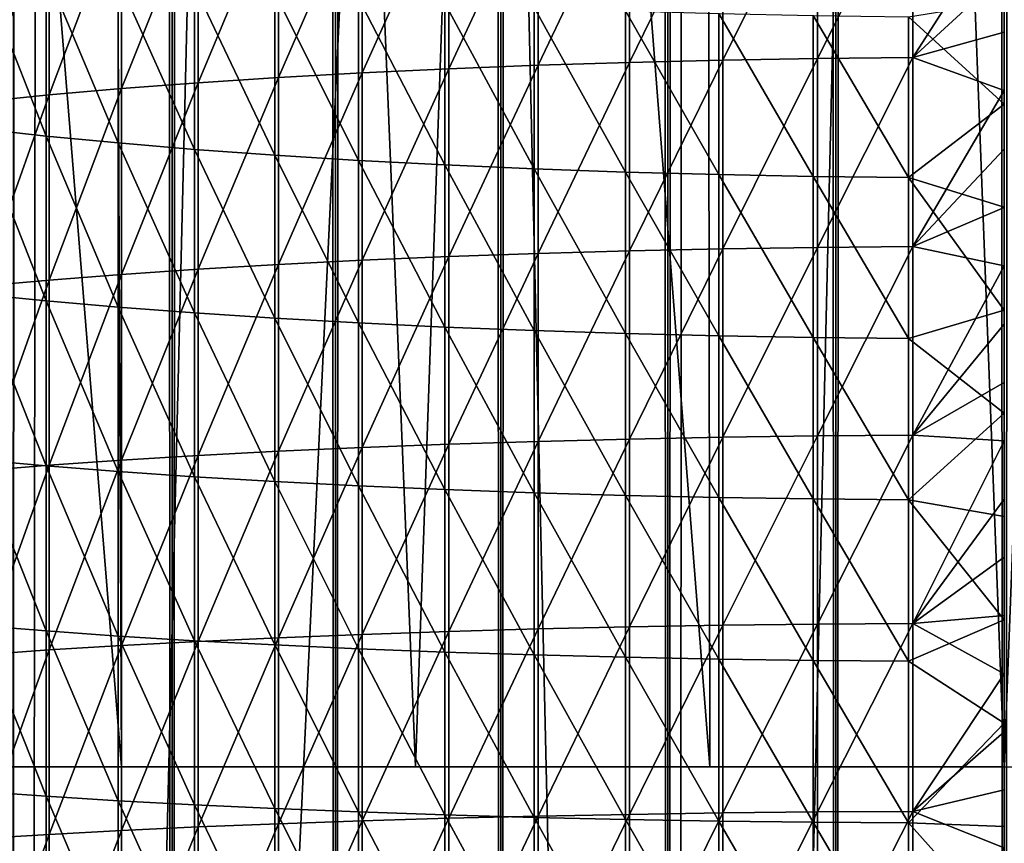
# Model space of a CAD drawing. Header units: millimetres. Extents: x -46 to 46, y -9 to 3208.
# Tile 264 of 401: x -2.46 to 0, y 25.58 to 27.63. Entities that reach past the tile are written whole.
import ezdxf

# ---------------------------------------------------------------- set-up
doc = ezdxf.new("R2010")
doc.units = ezdxf.units.MM
doc.header["$LTSCALE"] = 65.185185
for name, color, linetype in [('18', 7, 'CONTINUOUS'), ('19', 7, 'CONTINUOUS'), ('28', 7, 'CONTINUOUS'), ('30', 7, 'CONTINUOUS'), ('31', 7, 'CONTINUOUS'), ('32', 7, 'CONTINUOUS'), ('33', 7, 'CONTINUOUS')]:
    doc.layers.add(name, color=color, linetype=linetype)

msp = doc.modelspace()

# ---------------------------------------------------------------- linework, layer by layer
at = {"layer": '18', "color": 7, "linetype": 'CONTINUOUS'}
for points in [[(-2.4771, 11.3, 65.0791), (-2.0763, 11.3, 65.2069), (-2.4771, 1111.3, 65.0791), (-2.4771, 11.3, 65.0791)], [(-2.4771, 1111.3, 65.0791), (-2.0763, 11.3, 65.2069), (-2.0763, 1111.3, 65.2069), (-2.4771, 1111.3, 65.0791)], [(-2.0763, 11.3, 50.7931), (-2.4771, 11.3, 50.9209), (-2.0763, 1111.3, 50.7931), (-2.0763, 11.3, 50.7931)], [(-2.0763, 1111.3, 50.7931), (-2.4771, 11.3, 50.9209), (-2.4771, 1111.3, 50.9209), (-2.0763, 1111.3, 50.7931)], [(-2.0763, 11.3, 65.2069), (-1.6689, 11.3, 65.312), (-2.0763, 1111.3, 65.2069), (-2.0763, 11.3, 65.2069)], [(-2.0763, 1111.3, 65.2069), (-1.6689, 11.3, 65.312), (-1.6689, 1111.3, 65.312), (-2.0763, 1111.3, 65.2069)], [(-1.6689, 11.3, 50.688), (-2.0763, 11.3, 50.7931), (-1.6689, 1111.3, 50.688), (-1.6689, 11.3, 50.688)], [(-1.6689, 1111.3, 50.688), (-2.0763, 11.3, 50.7931), (-2.0763, 1111.3, 50.7931), (-1.6689, 1111.3, 50.688)], [(-1.6689, 11.3, 65.312), (-1.2563, 11.3, 65.394), (-1.6689, 1111.3, 65.312), (-1.6689, 11.3, 65.312)], [(-1.6689, 1111.3, 65.312), (-1.2563, 11.3, 65.394), (-1.2563, 1111.3, 65.394), (-1.6689, 1111.3, 65.312)], [(-1.2563, 11.3, 50.606), (-1.6689, 11.3, 50.688), (-1.2563, 1111.3, 50.606), (-1.2563, 11.3, 50.606)], [(-1.2563, 1111.3, 50.606), (-1.6689, 11.3, 50.688), (-1.6689, 1111.3, 50.688), (-1.2563, 1111.3, 50.606)], [(-1.2563, 11.3, 65.394), (-0.8397, 11.3, 65.4528), (-1.2563, 1111.3, 65.394), (-1.2563, 11.3, 65.394)], [(-1.2563, 1111.3, 65.394), (-0.8397, 11.3, 65.4528), (-0.8397, 1111.3, 65.4528), (-1.2563, 1111.3, 65.394)], [(-0.8397, 11.3, 50.5472), (-1.2563, 11.3, 50.606), (-0.8397, 1111.3, 50.5472), (-0.8397, 11.3, 50.5472)], [(-0.8397, 1111.3, 50.5472), (-1.2563, 11.3, 50.606), (-1.2563, 1111.3, 50.606), (-0.8397, 1111.3, 50.5472)], [(-0.8397, 11.3, 65.4528), (-0.4205, 11.3, 65.4882), (-0.8397, 1111.3, 65.4528), (-0.8397, 11.3, 65.4528)], [(-0.8397, 1111.3, 65.4528), (-0.4205, 11.3, 65.4882), (-0.4205, 1111.3, 65.4882), (-0.8397, 1111.3, 65.4528)], [(-0.4205, 11.3, 50.5118), (-0.8397, 11.3, 50.5472), (-0.4205, 1111.3, 50.5118), (-0.4205, 11.3, 50.5118)], [(-0.4205, 1111.3, 50.5118), (-0.8397, 11.3, 50.5472), (-0.8397, 1111.3, 50.5472), (-0.4205, 1111.3, 50.5118)], [(0, 11.3, 65.5), (0, 1111.3, 65.5), (-0.4205, 1111.3, 65.4882), (0, 11.3, 65.5)], [(-0.4205, 11.3, 65.4882), (0, 11.3, 65.5), (-0.4205, 1111.3, 65.4882), (-0.4205, 11.3, 65.4882)], [(0, 11.3, 50.5), (-0.4205, 11.3, 50.5118), (0, 1111.3, 50.5), (0, 11.3, 50.5)], [(0, 1111.3, 50.5), (-0.4205, 11.3, 50.5118), (-0.4205, 1111.3, 50.5118), (0, 1111.3, 50.5)]]:
    msp.add_3dface(points, dxfattribs=at)
at = {"layer": '19', "color": 7, "linetype": 'CONTINUOUS'}
for points in [[(0, 1111.3, 65.5), (0, 11.3, 65.5), (0.4205, 11.3, 65.4882), (0, 1111.3, 65.5)], [(0, 1111.3, 65.5), (0.4205, 11.3, 65.4882), (0.4205, 1111.3, 65.4882), (0, 1111.3, 65.5)], [(0, 11.3, 50.5), (0, 1111.3, 50.5), (0.4205, 1111.3, 50.5118), (0, 11.3, 50.5)], [(0.4205, 11.3, 50.5118), (0, 11.3, 50.5), (0.4205, 1111.3, 50.5118), (0.4205, 11.3, 50.5118)]]:
    msp.add_3dface(points, dxfattribs=at)
at = {"layer": '28', "color": 7, "linetype": 'CONTINUOUS'}
for points in [[(-0.7023, 28.0019, 61.3258), (-0.7023, 27.5308, 61.3757), (-0.4664, 28.0063, 61.3655), (-0.7023, 28.0019, 61.3258)], [(-0.4664, 28.0063, 61.3655), (-0.7023, 27.5308, 61.3757), (-0.4664, 27.5348, 61.4155), (-0.4664, 28.0063, 61.3655)], [(-0.4664, 28.0063, 61.3655), (-0.4664, 27.5348, 61.4155), (-0.2284, 28.009, 61.3892), (-0.4664, 28.0063, 61.3655)], [(-0.2284, 28.009, 61.3892), (-0.4664, 27.5348, 61.4155), (-0.2284, 27.5372, 61.4391), (-0.2284, 28.009, 61.3892)], [(-0.2284, 28.009, 61.3892), (-0.2284, 27.5372, 61.4391), (0, 27.8924, 61.4094), (-0.2284, 28.009, 61.3892)], [(-1.6022, 27.9669, 61.0107), (-1.6022, 27.499, 61.0603), (-1.3858, 27.9782, 61.1123), (-1.6022, 27.9669, 61.0107)], [(-1.3858, 27.9782, 61.1123), (-1.6022, 27.499, 61.0603), (-1.3858, 27.5092, 61.1619), (-1.3858, 27.9782, 61.1123)], [(-1.3858, 27.9782, 61.1123), (-1.3858, 27.5092, 61.1619), (-1.1631, 27.9878, 61.1989), (-1.3858, 27.9782, 61.1123)], [(-1.1631, 27.9878, 61.1989), (-1.3858, 27.5092, 61.1619), (-1.1631, 27.518, 61.2486), (-1.1631, 27.9878, 61.1989)], [(-1.1631, 27.9878, 61.1989), (-1.1631, 27.518, 61.2486), (-0.9348, 27.9957, 61.2702), (-1.1631, 27.9878, 61.1989)], [(-0.9348, 27.9957, 61.2702), (-1.1631, 27.518, 61.2486), (-0.9348, 27.5252, 61.32), (-0.9348, 27.9957, 61.2702)], [(-0.9348, 27.9957, 61.2702), (-0.9348, 27.5252, 61.32), (-0.7023, 28.0019, 61.3258), (-0.9348, 27.9957, 61.2702)], [(-0.7023, 28.0019, 61.3258), (-0.9348, 27.5252, 61.32), (-0.7023, 27.5308, 61.3757), (-0.7023, 28.0019, 61.3258)], [(-2.0113, 27.9396, 60.7648), (-2.0113, 27.4742, 60.8141), (-1.811, 27.954, 60.8947), (-2.0113, 27.9396, 60.7648)], [(-1.811, 27.954, 60.8947), (-2.0113, 27.4742, 60.8141), (-1.811, 27.4873, 60.9441), (-1.811, 27.954, 60.8947)], [(-1.811, 27.954, 60.8947), (-1.811, 27.4873, 60.9441), (-1.6022, 27.9669, 61.0107), (-1.811, 27.954, 60.8947)], [(-1.6022, 27.9669, 61.0107), (-1.811, 27.4873, 60.9441), (-1.6022, 27.499, 61.0603), (-1.6022, 27.9669, 61.0107)], [(-2.2023, 27.9237, 60.6216), (-2.2023, 27.4597, 60.6707), (-2.0113, 27.9396, 60.7648), (-2.2023, 27.9237, 60.6216)], [(-2.0113, 27.9396, 60.7648), (-2.2023, 27.4597, 60.6707), (-2.0113, 27.4742, 60.8141), (-2.0113, 27.9396, 60.7648)], [(-2.5525, 27.8878, 60.298), (-2.5525, 27.4271, 60.3468), (-2.383, 27.9064, 60.4658), (-2.5525, 27.8878, 60.298)], [(-2.383, 27.9064, 60.4658), (-2.5525, 27.4271, 60.3468), (-2.383, 27.444, 60.5147), (-2.383, 27.9064, 60.4658)], [(-2.383, 27.9064, 60.4658), (-2.383, 27.444, 60.5147), (-2.2023, 27.9237, 60.6216), (-2.383, 27.9064, 60.4658)], [(-2.2023, 27.9237, 60.6216), (-2.383, 27.444, 60.5147), (-2.2023, 27.4597, 60.6707), (-2.2023, 27.9237, 60.6216)], [(0, 27.8924, 61.4094), (-0.2284, 27.5372, 61.4391), (0, 27.7465, 61.425), (0, 27.8924, 61.4094)], [(-2.3907, 27.7517, 55.3296), (-2.3907, 27.3414, 55.3773), (-2.5597, 27.7722, 55.4976), (-2.3907, 27.7517, 55.3296)], [(-2.5597, 27.7722, 55.4976), (-2.3907, 27.3414, 55.3773), (-2.5597, 27.3601, 55.5455), (-2.5597, 27.7722, 55.4976)], [(-2.2105, 27.7328, 55.1734), (-2.2105, 27.3241, 55.2209), (-2.3907, 27.7517, 55.3296), (-2.2105, 27.7328, 55.1734)], [(-2.3907, 27.7517, 55.3296), (-2.2105, 27.3241, 55.2209), (-2.3907, 27.3414, 55.3773), (-2.3907, 27.7517, 55.3296)], [(-2.0199, 27.7153, 55.0298), (-2.0199, 27.3081, 55.0771), (-2.2105, 27.7328, 55.1734), (-2.0199, 27.7153, 55.0298)], [(-2.2105, 27.7328, 55.1734), (-2.0199, 27.3081, 55.0771), (-2.2105, 27.3241, 55.2209), (-2.2105, 27.7328, 55.1734)], [(0, 27.7465, 61.425), (-0.2284, 27.5372, 61.4391), (0, 27.6007, 61.4402), (0, 27.7465, 61.425)], [(-1.82, 27.6995, 54.8994), (-1.82, 27.2936, 54.9466), (-2.0199, 27.7153, 55.0298), (-1.82, 27.6995, 54.8994)], [(-2.0199, 27.7153, 55.0298), (-1.82, 27.2936, 54.9466), (-2.0199, 27.3081, 55.0771), (-2.0199, 27.7153, 55.0298)], [(-1.6115, 27.6853, 54.7829), (-1.6115, 27.2807, 54.83), (-1.82, 27.6995, 54.8994), (-1.6115, 27.6853, 54.7829)], [(-1.82, 27.6995, 54.8994), (-1.6115, 27.2807, 54.83), (-1.82, 27.2936, 54.9466), (-1.82, 27.6995, 54.8994)], [(-1.3955, 27.6729, 54.6809), (-1.3955, 27.2693, 54.7278), (-1.6115, 27.6853, 54.7829), (-1.3955, 27.6729, 54.6809)], [(-1.6115, 27.6853, 54.7829), (-1.3955, 27.2693, 54.7278), (-1.6115, 27.2807, 54.83), (-1.6115, 27.6853, 54.7829)], [(-1.173, 27.6623, 54.5937), (-1.173, 27.2596, 54.6405), (-1.3955, 27.6729, 54.6809), (-1.173, 27.6623, 54.5937)], [(-1.3955, 27.6729, 54.6809), (-1.173, 27.2596, 54.6405), (-1.3955, 27.2693, 54.7278), (-1.3955, 27.6729, 54.6809)], [(-0.945, 27.6536, 54.5218), (-0.945, 27.2516, 54.5685), (-1.173, 27.6623, 54.5937), (-0.945, 27.6536, 54.5218)], [(-1.173, 27.6623, 54.5937), (-0.945, 27.2516, 54.5685), (-1.173, 27.2596, 54.6405), (-1.173, 27.6623, 54.5937)], [(0, 27.6768, 54.388), (0, 27.4207, 54.4185), (-0.2388, 27.6389, 54.4008), (0, 27.6768, 54.388)], [(-0.7126, 27.6468, 54.4655), (-0.7126, 27.2454, 54.5122), (-0.945, 27.6536, 54.5218), (-0.7126, 27.6468, 54.4655)], [(-0.945, 27.6536, 54.5218), (-0.7126, 27.2454, 54.5122), (-0.945, 27.2516, 54.5685), (-0.945, 27.6536, 54.5218)], [(-0.4768, 27.6419, 54.4251), (-0.4768, 27.2409, 54.4718), (-0.7126, 27.6468, 54.4655), (-0.4768, 27.6419, 54.4251)], [(-0.7126, 27.6468, 54.4655), (-0.4768, 27.2409, 54.4718), (-0.7126, 27.2454, 54.5122), (-0.7126, 27.6468, 54.4655)], [(-0.2388, 27.6389, 54.4008), (-0.2388, 27.2382, 54.4474), (-0.4768, 27.6419, 54.4251), (-0.2388, 27.6389, 54.4008)], [(-0.4768, 27.6419, 54.4251), (-0.2388, 27.2382, 54.4474), (-0.4768, 27.2409, 54.4718), (-0.4768, 27.6419, 54.4251)], [(-0.2388, 27.6389, 54.4008), (0, 27.4207, 54.4185), (-0.2388, 27.2382, 54.4474), (-0.2388, 27.6389, 54.4008)], [(0, 27.6007, 61.4402), (-0.2284, 27.5372, 61.4391), (0, 27.4549, 61.4548), (0, 27.6007, 61.4402)], [(-0.4664, 27.5348, 61.4155), (-0.4664, 27.0639, 61.4606), (-0.2284, 27.5372, 61.4391), (-0.4664, 27.5348, 61.4155)], [(-0.2284, 27.5372, 61.4391), (-0.4664, 27.0639, 61.4606), (-0.2284, 27.066, 61.4842), (-0.2284, 27.5372, 61.4391)], [(-0.2284, 27.5372, 61.4391), (-0.2284, 27.066, 61.4842), (0, 27.4549, 61.4548), (-0.2284, 27.5372, 61.4391)], [(-1.3858, 27.5092, 61.1619), (-1.3858, 27.0409, 61.2068), (-1.1631, 27.518, 61.2486), (-1.3858, 27.5092, 61.1619)], [(-1.1631, 27.518, 61.2486), (-1.3858, 27.0409, 61.2068), (-1.1631, 27.0487, 61.2936), (-1.1631, 27.518, 61.2486)], [(-1.1631, 27.518, 61.2486), (-1.1631, 27.0487, 61.2936), (-0.9348, 27.5252, 61.32), (-1.1631, 27.518, 61.2486)], [(-0.9348, 27.5252, 61.32), (-1.1631, 27.0487, 61.2936), (-0.9348, 27.0552, 61.365), (-0.9348, 27.5252, 61.32)], [(-0.9348, 27.5252, 61.32), (-0.9348, 27.0552, 61.365), (-0.7023, 27.5308, 61.3757), (-0.9348, 27.5252, 61.32)], [(-0.7023, 27.5308, 61.3757), (-0.9348, 27.0552, 61.365), (-0.7023, 27.0603, 61.4208), (-0.7023, 27.5308, 61.3757)], [(-0.7023, 27.5308, 61.3757), (-0.7023, 27.0603, 61.4208), (-0.4664, 27.5348, 61.4155), (-0.7023, 27.5308, 61.3757)], [(-0.4664, 27.5348, 61.4155), (-0.7023, 27.0603, 61.4208), (-0.4664, 27.0639, 61.4606), (-0.4664, 27.5348, 61.4155)], [(-2.0113, 27.4742, 60.8141), (-2.0113, 27.0092, 60.8586), (-1.811, 27.4873, 60.9441), (-2.0113, 27.4742, 60.8141)], [(-1.811, 27.4873, 60.9441), (-2.0113, 27.0092, 60.8586), (-1.811, 27.0211, 60.9888), (-1.811, 27.4873, 60.9441)], [(-1.811, 27.4873, 60.9441), (-1.811, 27.0211, 60.9888), (-1.6022, 27.499, 61.0603), (-1.811, 27.4873, 60.9441)], [(-1.6022, 27.499, 61.0603), (-1.811, 27.0211, 60.9888), (-1.6022, 27.0316, 61.105), (-1.6022, 27.499, 61.0603)], [(-1.6022, 27.499, 61.0603), (-1.6022, 27.0316, 61.105), (-1.3858, 27.5092, 61.1619), (-1.6022, 27.499, 61.0603)], [(-1.3858, 27.5092, 61.1619), (-1.6022, 27.0316, 61.105), (-1.3858, 27.0409, 61.2068), (-1.3858, 27.5092, 61.1619)], [(-2.2023, 27.4597, 60.6707), (-2.2023, 26.9962, 60.7151), (-2.0113, 27.4742, 60.8141), (-2.2023, 27.4597, 60.6707)], [(-2.0113, 27.4742, 60.8141), (-2.2023, 26.9962, 60.7151), (-2.0113, 27.0092, 60.8586), (-2.0113, 27.4742, 60.8141)], [(-2.5525, 27.4271, 60.3468), (-2.5525, 26.9668, 60.3909), (-2.383, 27.444, 60.5147), (-2.5525, 27.4271, 60.3468)], [(-2.383, 27.444, 60.5147), (-2.5525, 26.9668, 60.3909), (-2.383, 26.982, 60.559), (-2.383, 27.444, 60.5147)], [(-2.383, 27.444, 60.5147), (-2.383, 26.982, 60.559), (-2.2023, 27.4597, 60.6707), (-2.383, 27.444, 60.5147)], [(-2.2023, 27.4597, 60.6707), (-2.383, 26.982, 60.559), (-2.2023, 26.9962, 60.7151), (-2.2023, 27.4597, 60.6707)], [(0, 27.4549, 61.4548), (-0.2284, 27.066, 61.4842), (0, 27.3091, 61.469), (0, 27.4549, 61.4548)], [(0, 27.4207, 54.4185), (0, 27.1642, 54.4474), (-0.2388, 27.2382, 54.4474), (0, 27.4207, 54.4185)], [(-2.3907, 27.3414, 55.3773), (-2.3907, 26.9306, 55.4208), (-2.5597, 27.3601, 55.5455), (-2.3907, 27.3414, 55.3773)], [(-2.5597, 27.3601, 55.5455), (-2.3907, 26.9306, 55.4208), (-2.5597, 26.9475, 55.5892), (-2.5597, 27.3601, 55.5455)], [(-2.2105, 27.3241, 55.2209), (-2.2105, 26.9148, 55.2642), (-2.3907, 27.3414, 55.3773), (-2.2105, 27.3241, 55.2209)], [(-2.3907, 27.3414, 55.3773), (-2.2105, 26.9148, 55.2642), (-2.3907, 26.9306, 55.4208), (-2.3907, 27.3414, 55.3773)], [(-2.0199, 27.3081, 55.0771), (-2.0199, 26.9003, 55.1203), (-2.2105, 27.3241, 55.2209), (-2.0199, 27.3081, 55.0771)], [(-2.2105, 27.3241, 55.2209), (-2.0199, 26.9003, 55.1203), (-2.2105, 26.9148, 55.2642), (-2.2105, 27.3241, 55.2209)], [(-1.82, 27.2936, 54.9466), (-1.82, 26.8871, 54.9897), (-2.0199, 27.3081, 55.0771), (-1.82, 27.2936, 54.9466)], [(-2.0199, 27.3081, 55.0771), (-1.82, 26.8871, 54.9897), (-2.0199, 26.9003, 55.1203), (-2.0199, 27.3081, 55.0771)], [(-1.6115, 27.2807, 54.83), (-1.6115, 26.8753, 54.8729), (-1.82, 27.2936, 54.9466), (-1.6115, 27.2807, 54.83)], [(-1.82, 27.2936, 54.9466), (-1.6115, 26.8753, 54.8729), (-1.82, 26.8871, 54.9897), (-1.82, 27.2936, 54.9466)], [(0, 27.3091, 61.469), (-0.2284, 27.066, 61.4842), (0, 27.1635, 61.4828), (0, 27.3091, 61.469)], [(-1.3955, 27.2693, 54.7278), (-1.3955, 26.865, 54.7706), (-1.6115, 27.2807, 54.83), (-1.3955, 27.2693, 54.7278)], [(-1.6115, 27.2807, 54.83), (-1.3955, 26.865, 54.7706), (-1.6115, 26.8753, 54.8729), (-1.6115, 27.2807, 54.83)], [(-1.173, 27.2596, 54.6405), (-1.173, 26.8562, 54.6832), (-1.3955, 27.2693, 54.7278), (-1.173, 27.2596, 54.6405)], [(-1.3955, 27.2693, 54.7278), (-1.173, 26.8562, 54.6832), (-1.3955, 26.865, 54.7706), (-1.3955, 27.2693, 54.7278)], [(-0.945, 27.2516, 54.5685), (-0.945, 26.849, 54.6112), (-1.173, 27.2596, 54.6405), (-0.945, 27.2516, 54.5685)], [(-1.173, 27.2596, 54.6405), (-0.945, 26.849, 54.6112), (-1.173, 26.8562, 54.6832), (-1.173, 27.2596, 54.6405)], [(-0.7126, 27.2454, 54.5122), (-0.7126, 26.8433, 54.5548), (-0.945, 27.2516, 54.5685), (-0.7126, 27.2454, 54.5122)], [(-0.945, 27.2516, 54.5685), (-0.7126, 26.8433, 54.5548), (-0.945, 26.849, 54.6112), (-0.945, 27.2516, 54.5685)], [(-0.4768, 27.2409, 54.4718), (-0.4768, 26.8392, 54.5143), (-0.7126, 27.2454, 54.5122), (-0.4768, 27.2409, 54.4718)], [(-0.7126, 27.2454, 54.5122), (-0.4768, 26.8392, 54.5143), (-0.7126, 26.8433, 54.5548), (-0.7126, 27.2454, 54.5122)], [(-0.2388, 27.2382, 54.4474), (-0.2388, 26.8367, 54.4899), (-0.4768, 27.2409, 54.4718), (-0.2388, 27.2382, 54.4474)], [(-0.4768, 27.2409, 54.4718), (-0.2388, 26.8367, 54.4899), (-0.4768, 26.8392, 54.5143), (-0.4768, 27.2409, 54.4718)], [(0, 27.1642, 54.4474), (0, 26.9075, 54.4746), (-0.2388, 27.2382, 54.4474), (0, 27.1642, 54.4474)], [(-0.2388, 27.2382, 54.4474), (0, 26.9075, 54.4746), (-0.2388, 26.8367, 54.4899), (-0.2388, 27.2382, 54.4474)], [(0, 27.1635, 61.4828), (-0.2284, 27.066, 61.4842), (0, 27.0179, 61.4961), (0, 27.1635, 61.4828)], [(-1.3858, 27.0409, 61.2068), (-1.3858, 26.5732, 61.2469), (-1.1631, 27.0487, 61.2936), (-1.3858, 27.0409, 61.2068)], [(-1.1631, 27.0487, 61.2936), (-1.3858, 26.5732, 61.2469), (-1.1631, 26.5802, 61.3338), (-1.1631, 27.0487, 61.2936)], [(-1.1631, 27.0487, 61.2936), (-1.1631, 26.5802, 61.3338), (-0.9348, 27.0552, 61.365), (-1.1631, 27.0487, 61.2936)], [(-0.9348, 27.0552, 61.365), (-1.1631, 26.5802, 61.3338), (-0.9348, 26.586, 61.4053), (-0.9348, 27.0552, 61.365)], [(-0.9348, 27.0552, 61.365), (-0.9348, 26.586, 61.4053), (-0.7023, 27.0603, 61.4208), (-0.9348, 27.0552, 61.365)], [(-0.7023, 27.0603, 61.4208), (-0.9348, 26.586, 61.4053), (-0.7023, 26.5905, 61.4611), (-0.7023, 27.0603, 61.4208)], [(-0.7023, 27.0603, 61.4208), (-0.7023, 26.5905, 61.4611), (-0.4664, 27.0639, 61.4606), (-0.7023, 27.0603, 61.4208)], [(-0.4664, 27.0639, 61.4606), (-0.7023, 26.5905, 61.4611), (-0.4664, 26.5938, 61.5009), (-0.4664, 27.0639, 61.4606)], [(-0.4664, 27.0639, 61.4606), (-0.4664, 26.5938, 61.5009), (-0.2284, 27.066, 61.4842), (-0.4664, 27.0639, 61.4606)], [(-0.2284, 27.066, 61.4842), (-0.4664, 26.5938, 61.5009), (-0.2284, 26.5957, 61.5246), (-0.2284, 27.066, 61.4842)], [(-0.2284, 27.066, 61.4842), (-0.2284, 26.5957, 61.5246), (0, 27.0179, 61.4961), (-0.2284, 27.066, 61.4842)], [(-2.0113, 27.0092, 60.8586), (-2.0113, 26.545, 60.8985), (-1.811, 27.0211, 60.9888), (-2.0113, 27.0092, 60.8586)], [(-1.811, 27.0211, 60.9888), (-2.0113, 26.545, 60.8985), (-1.811, 26.5555, 61.0288), (-1.811, 27.0211, 60.9888)], [(-1.811, 27.0211, 60.9888), (-1.811, 26.5555, 61.0288), (-1.6022, 27.0316, 61.105), (-1.811, 27.0211, 60.9888)], [(-1.6022, 27.0316, 61.105), (-1.811, 26.5555, 61.0288), (-1.6022, 26.5649, 61.1451), (-1.6022, 27.0316, 61.105)], [(-1.6022, 27.0316, 61.105), (-1.6022, 26.5649, 61.1451), (-1.3858, 27.0409, 61.2068), (-1.6022, 27.0316, 61.105)], [(-1.3858, 27.0409, 61.2068), (-1.6022, 26.5649, 61.1451), (-1.3858, 26.5732, 61.2469), (-1.3858, 27.0409, 61.2068)], [(-2.383, 26.982, 60.559), (-2.383, 26.5207, 60.5986), (-2.2023, 26.9962, 60.7151), (-2.383, 26.982, 60.559)], [(-2.2023, 26.9962, 60.7151), (-2.383, 26.5207, 60.5986), (-2.2023, 26.5333, 60.7549), (-2.2023, 26.9962, 60.7151)], [(-2.2023, 26.9962, 60.7151), (-2.2023, 26.5333, 60.7549), (-2.0113, 27.0092, 60.8586), (-2.2023, 26.9962, 60.7151)], [(-2.0113, 27.0092, 60.8586), (-2.2023, 26.5333, 60.7549), (-2.0113, 26.545, 60.8985), (-2.0113, 27.0092, 60.8586)], [(0, 27.0179, 61.4961), (-0.2284, 26.5957, 61.5246), (0, 26.8724, 61.5089), (0, 27.0179, 61.4961)], [(-2.5525, 26.9668, 60.3909), (-2.5525, 26.5071, 60.4304), (-2.383, 26.982, 60.559), (-2.5525, 26.9668, 60.3909)], [(-2.383, 26.982, 60.559), (-2.5525, 26.5071, 60.4304), (-2.383, 26.5207, 60.5986), (-2.383, 26.982, 60.559)], [(-2.3907, 26.9306, 55.4208), (-2.3907, 26.5192, 55.4602), (-2.5597, 26.9475, 55.5892), (-2.3907, 26.9306, 55.4208)], [(-2.5597, 26.9475, 55.5892), (-2.3907, 26.5192, 55.4602), (-2.5597, 26.5345, 55.6288), (-2.5597, 26.9475, 55.5892)], [(-2.2105, 26.9148, 55.2642), (-2.2105, 26.505, 55.3035), (-2.3907, 26.9306, 55.4208), (-2.2105, 26.9148, 55.2642)], [(-2.3907, 26.9306, 55.4208), (-2.2105, 26.505, 55.3035), (-2.3907, 26.5192, 55.4602), (-2.3907, 26.9306, 55.4208)], [(-2.0199, 26.9003, 55.1203), (-2.0199, 26.4919, 55.1594), (-2.2105, 26.9148, 55.2642), (-2.0199, 26.9003, 55.1203)], [(-2.2105, 26.9148, 55.2642), (-2.0199, 26.4919, 55.1594), (-2.2105, 26.505, 55.3035), (-2.2105, 26.9148, 55.2642)], [(-1.82, 26.8871, 54.9897), (-1.82, 26.48, 55.0286), (-2.0199, 26.9003, 55.1203), (-1.82, 26.8871, 54.9897)], [(-2.0199, 26.9003, 55.1203), (-1.82, 26.48, 55.0286), (-2.0199, 26.4919, 55.1594), (-2.0199, 26.9003, 55.1203)], [(0, 26.9075, 54.4746), (0, 26.6504, 54.5001), (-0.2388, 26.8367, 54.4899), (0, 26.9075, 54.4746)], [(-1.6115, 26.8753, 54.8729), (-1.6115, 26.4694, 54.9118), (-1.82, 26.8871, 54.9897), (-1.6115, 26.8753, 54.8729)], [(-1.82, 26.8871, 54.9897), (-1.6115, 26.4694, 54.9118), (-1.82, 26.48, 55.0286), (-1.82, 26.8871, 54.9897)], [(-1.3955, 26.865, 54.7706), (-1.3955, 26.4601, 54.8094), (-1.6115, 26.8753, 54.8729), (-1.3955, 26.865, 54.7706)], [(-1.6115, 26.8753, 54.8729), (-1.3955, 26.4601, 54.8094), (-1.6115, 26.4694, 54.9118), (-1.6115, 26.8753, 54.8729)], [(-1.173, 26.8562, 54.6832), (-1.173, 26.4522, 54.7219), (-1.3955, 26.865, 54.7706), (-1.173, 26.8562, 54.6832)], [(-1.3955, 26.865, 54.7706), (-1.173, 26.4522, 54.7219), (-1.3955, 26.4601, 54.8094), (-1.3955, 26.865, 54.7706)], [(-0.945, 26.849, 54.6112), (-0.945, 26.4456, 54.6498), (-1.173, 26.8562, 54.6832), (-0.945, 26.849, 54.6112)], [(-1.173, 26.8562, 54.6832), (-0.945, 26.4456, 54.6498), (-1.173, 26.4522, 54.7219), (-1.173, 26.8562, 54.6832)], [(-0.7126, 26.8433, 54.5548), (-0.7126, 26.4405, 54.5933), (-0.945, 26.849, 54.6112), (-0.7126, 26.8433, 54.5548)], [(-0.945, 26.849, 54.6112), (-0.7126, 26.4405, 54.5933), (-0.945, 26.4456, 54.6498), (-0.945, 26.849, 54.6112)], [(0, 26.8724, 61.5089), (-0.2284, 26.5957, 61.5246), (0, 26.7269, 61.5213), (0, 26.8724, 61.5089)], [(-0.4768, 26.8392, 54.5143), (-0.4768, 26.4368, 54.5528), (-0.7126, 26.8433, 54.5548), (-0.4768, 26.8392, 54.5143)], [(-0.7126, 26.8433, 54.5548), (-0.4768, 26.4368, 54.5528), (-0.7126, 26.4405, 54.5933), (-0.7126, 26.8433, 54.5548)], [(-0.2388, 26.8367, 54.4899), (-0.2388, 26.4346, 54.5285), (-0.4768, 26.8392, 54.5143), (-0.2388, 26.8367, 54.4899)], [(-0.4768, 26.8392, 54.5143), (-0.2388, 26.4346, 54.5285), (-0.4768, 26.4368, 54.5528), (-0.4768, 26.8392, 54.5143)], [(-0.2388, 26.8367, 54.4899), (0, 26.6504, 54.5001), (-0.2388, 26.4346, 54.5285), (-0.2388, 26.8367, 54.4899)], [(0, 26.7269, 61.5213), (-0.2284, 26.5957, 61.5246), (0, 26.5816, 61.5332), (0, 26.7269, 61.5213)], [(0, 26.6504, 54.5001), (0, 26.3932, 54.524), (-0.2388, 26.4346, 54.5285), (0, 26.6504, 54.5001)], [(-1.3858, 26.5732, 61.2469), (-1.3858, 26.1063, 61.2825), (-1.1631, 26.5802, 61.3338), (-1.3858, 26.5732, 61.2469)], [(-1.1631, 26.5802, 61.3338), (-1.3858, 26.1063, 61.2825), (-1.1631, 26.1125, 61.3694), (-1.1631, 26.5802, 61.3338)], [(-1.1631, 26.5802, 61.3338), (-1.1631, 26.1125, 61.3694), (-0.9348, 26.586, 61.4053), (-1.1631, 26.5802, 61.3338)], [(-0.9348, 26.586, 61.4053), (-1.1631, 26.1125, 61.3694), (-0.9348, 26.1176, 61.441), (-0.9348, 26.586, 61.4053)], [(-0.9348, 26.586, 61.4053), (-0.9348, 26.1176, 61.441), (-0.7023, 26.5905, 61.4611), (-0.9348, 26.586, 61.4053)], [(-0.7023, 26.5905, 61.4611), (-0.9348, 26.1176, 61.441), (-0.7023, 26.1216, 61.4968), (-0.7023, 26.5905, 61.4611)], [(-0.7023, 26.5905, 61.4611), (-0.7023, 26.1216, 61.4968), (-0.4664, 26.5938, 61.5009), (-0.7023, 26.5905, 61.4611)], [(-0.4664, 26.5938, 61.5009), (-0.7023, 26.1216, 61.4968), (-0.4664, 26.1245, 61.5367), (-0.4664, 26.5938, 61.5009)], [(-0.4664, 26.5938, 61.5009), (-0.4664, 26.1245, 61.5367), (-0.2284, 26.5957, 61.5246), (-0.4664, 26.5938, 61.5009)], [(-0.2284, 26.5957, 61.5246), (-0.4664, 26.1245, 61.5367), (-0.2284, 26.1262, 61.5604), (-0.2284, 26.5957, 61.5246)], [(-0.2284, 26.5957, 61.5246), (-0.2284, 26.1262, 61.5604), (0, 26.5816, 61.5332), (-0.2284, 26.5957, 61.5246)], [(0, 26.5816, 61.5332), (-0.2284, 26.1262, 61.5604), (0, 26.4363, 61.5448), (0, 26.5816, 61.5332)], [(-2.0113, 26.545, 60.8985), (-2.0113, 26.0814, 60.9338), (-1.811, 26.5555, 61.0288), (-2.0113, 26.545, 60.8985)], [(-1.811, 26.5555, 61.0288), (-2.0113, 26.0814, 60.9338), (-1.811, 26.0907, 61.0642), (-1.811, 26.5555, 61.0288)], [(-1.811, 26.5555, 61.0288), (-1.811, 26.0907, 61.0642), (-1.6022, 26.5649, 61.1451), (-1.811, 26.5555, 61.0288)], [(-1.6022, 26.5649, 61.1451), (-1.811, 26.0907, 61.0642), (-1.6022, 26.099, 61.1806), (-1.6022, 26.5649, 61.1451)], [(-1.6022, 26.5649, 61.1451), (-1.6022, 26.099, 61.1806), (-1.3858, 26.5732, 61.2469), (-1.6022, 26.5649, 61.1451)], [(-1.3858, 26.5732, 61.2469), (-1.6022, 26.099, 61.1806), (-1.3858, 26.1063, 61.2825), (-1.3858, 26.5732, 61.2469)], [(-2.3907, 26.5192, 55.4602), (-2.3907, 26.1074, 55.4955), (-2.5597, 26.5345, 55.6288), (-2.3907, 26.5192, 55.4602)], [(-2.5597, 26.5345, 55.6288), (-2.3907, 26.1074, 55.4955), (-2.5597, 26.1211, 55.6643), (-2.5597, 26.5345, 55.6288)], [(-2.383, 26.5207, 60.5986), (-2.383, 26.06, 60.6337), (-2.2023, 26.5333, 60.7549), (-2.383, 26.5207, 60.5986)], [(-2.2023, 26.5333, 60.7549), (-2.383, 26.06, 60.6337), (-2.2023, 26.0712, 60.7901), (-2.2023, 26.5333, 60.7549)], [(-2.2023, 26.5333, 60.7549), (-2.2023, 26.0712, 60.7901), (-2.0113, 26.545, 60.8985), (-2.2023, 26.5333, 60.7549)], [(-2.0113, 26.545, 60.8985), (-2.2023, 26.0712, 60.7901), (-2.0113, 26.0814, 60.9338), (-2.0113, 26.545, 60.8985)], [(-2.5525, 26.5071, 60.4304), (-2.5525, 26.048, 60.4653), (-2.383, 26.5207, 60.5986), (-2.5525, 26.5071, 60.4304)], [(-2.383, 26.5207, 60.5986), (-2.5525, 26.048, 60.4653), (-2.383, 26.06, 60.6337), (-2.383, 26.5207, 60.5986)], [(-2.2105, 26.505, 55.3035), (-2.2105, 26.0947, 55.3387), (-2.3907, 26.5192, 55.4602), (-2.2105, 26.505, 55.3035)], [(-2.3907, 26.5192, 55.4602), (-2.2105, 26.0947, 55.3387), (-2.3907, 26.1074, 55.4955), (-2.3907, 26.5192, 55.4602)], [(-2.0199, 26.4919, 55.1594), (-2.0199, 26.0831, 55.1945), (-2.2105, 26.505, 55.3035), (-2.0199, 26.4919, 55.1594)], [(-2.2105, 26.505, 55.3035), (-2.0199, 26.0831, 55.1945), (-2.2105, 26.0947, 55.3387), (-2.2105, 26.505, 55.3035)], [(-1.82, 26.48, 55.0286), (-1.82, 26.0725, 55.0636), (-2.0199, 26.4919, 55.1594), (-1.82, 26.48, 55.0286)], [(-2.0199, 26.4919, 55.1594), (-1.82, 26.0725, 55.0636), (-2.0199, 26.0831, 55.1945), (-2.0199, 26.4919, 55.1594)], [(-1.6115, 26.4694, 54.9118), (-1.6115, 26.063, 54.9467), (-1.82, 26.48, 55.0286), (-1.6115, 26.4694, 54.9118)], [(-1.82, 26.48, 55.0286), (-1.6115, 26.063, 54.9467), (-1.82, 26.0725, 55.0636), (-1.82, 26.48, 55.0286)], [(-1.3955, 26.4601, 54.8094), (-1.3955, 26.0547, 54.8442), (-1.6115, 26.4694, 54.9118), (-1.3955, 26.4601, 54.8094)], [(-1.6115, 26.4694, 54.9118), (-1.3955, 26.0547, 54.8442), (-1.6115, 26.063, 54.9467), (-1.6115, 26.4694, 54.9118)], [(-1.173, 26.4522, 54.7219), (-1.173, 26.0476, 54.7566), (-1.3955, 26.4601, 54.8094), (-1.173, 26.4522, 54.7219)], [(-1.3955, 26.4601, 54.8094), (-1.173, 26.0476, 54.7566), (-1.3955, 26.0547, 54.8442), (-1.3955, 26.4601, 54.8094)], [(-0.945, 26.4456, 54.6498), (-0.945, 26.0418, 54.6845), (-1.173, 26.4522, 54.7219), (-0.945, 26.4456, 54.6498)], [(-1.173, 26.4522, 54.7219), (-0.945, 26.0418, 54.6845), (-1.173, 26.0476, 54.7566), (-1.173, 26.4522, 54.7219)], [(-0.7126, 26.4405, 54.5933), (-0.7126, 26.0372, 54.628), (-0.945, 26.4456, 54.6498), (-0.7126, 26.4405, 54.5933)], [(-0.945, 26.4456, 54.6498), (-0.7126, 26.0372, 54.628), (-0.945, 26.0418, 54.6845), (-0.945, 26.4456, 54.6498)], [(-0.4768, 26.4368, 54.5528), (-0.4768, 26.0339, 54.5874), (-0.7126, 26.4405, 54.5933), (-0.4768, 26.4368, 54.5528)], [(-0.7126, 26.4405, 54.5933), (-0.4768, 26.0339, 54.5874), (-0.7126, 26.0372, 54.628), (-0.7126, 26.4405, 54.5933)], [(-0.2388, 26.4346, 54.5285), (-0.2388, 26.0319, 54.563), (-0.4768, 26.4368, 54.5528), (-0.2388, 26.4346, 54.5285)], [(-0.4768, 26.4368, 54.5528), (-0.2388, 26.0319, 54.563), (-0.4768, 26.0339, 54.5874), (-0.4768, 26.4368, 54.5528)], [(0, 26.3932, 54.524), (0, 26.1356, 54.5463), (-0.2388, 26.4346, 54.5285), (0, 26.3932, 54.524)], [(-0.2388, 26.4346, 54.5285), (0, 26.1356, 54.5463), (-0.2388, 26.0319, 54.563), (-0.2388, 26.4346, 54.5285)], [(0, 26.4363, 61.5448), (-0.2284, 26.1262, 61.5604), (0, 26.2911, 61.5558), (0, 26.4363, 61.5448)], [(0, 26.2911, 61.5558), (-0.2284, 26.1262, 61.5604), (0, 26.146, 61.5664), (0, 26.2911, 61.5558)], [(0, 26.146, 61.5664), (-0.2284, 26.1262, 61.5604), (0, 26.0009, 61.5766), (0, 26.146, 61.5664)], [(-2.3907, 26.1074, 55.4955), (-2.3907, 25.6954, 55.5269), (-2.5597, 26.1211, 55.6643), (-2.3907, 26.1074, 55.4955)], [(-2.5597, 26.1211, 55.6643), (-2.3907, 25.6954, 55.5269), (-2.5597, 25.7075, 55.6958), (-2.5597, 26.1211, 55.6643)], [(-1.3858, 26.1063, 61.2825), (-1.3858, 25.6403, 61.3136), (-1.1631, 26.1125, 61.3694), (-1.3858, 26.1063, 61.2825)], [(-1.1631, 26.1125, 61.3694), (-1.3858, 25.6403, 61.3136), (-1.1631, 25.6457, 61.4006), (-1.1631, 26.1125, 61.3694)], [(-1.1631, 26.1125, 61.3694), (-1.1631, 25.6457, 61.4006), (-0.9348, 26.1176, 61.441), (-1.1631, 26.1125, 61.3694)], [(-0.9348, 26.1176, 61.441), (-1.1631, 25.6457, 61.4006), (-0.9348, 25.6502, 61.4722), (-0.9348, 26.1176, 61.441)], [(-0.9348, 26.1176, 61.441), (-0.9348, 25.6502, 61.4722), (-0.7023, 26.1216, 61.4968), (-0.9348, 26.1176, 61.441)], [(-0.7023, 26.1216, 61.4968), (-0.9348, 25.6502, 61.4722), (-0.7023, 25.6536, 61.528), (-0.7023, 26.1216, 61.4968)], [(-0.7023, 26.1216, 61.4968), (-0.7023, 25.6536, 61.528), (-0.4664, 26.1245, 61.5367), (-0.7023, 26.1216, 61.4968)], [(-0.4664, 26.1245, 61.5367), (-0.7023, 25.6536, 61.528), (-0.4664, 25.6561, 61.5679), (-0.4664, 26.1245, 61.5367)], [(-0.4664, 26.1245, 61.5367), (-0.4664, 25.6561, 61.5679), (-0.2284, 26.1262, 61.5604), (-0.4664, 26.1245, 61.5367)], [(-0.2284, 26.1262, 61.5604), (-0.4664, 25.6561, 61.5679), (-0.2284, 25.6576, 61.5916), (-0.2284, 26.1262, 61.5604)], [(0, 26.1356, 54.5463), (0, 25.8779, 54.567), (-0.2388, 26.0319, 54.563), (0, 26.1356, 54.5463)], [(-0.2284, 26.1262, 61.5604), (-0.2284, 25.6576, 61.5916), (0, 26.0009, 61.5766), (-0.2284, 26.1262, 61.5604)], [(-2.2105, 26.0947, 55.3387), (-2.2105, 25.6842, 55.37), (-2.3907, 26.1074, 55.4955), (-2.2105, 26.0947, 55.3387)], [(-2.3907, 26.1074, 55.4955), (-2.2105, 25.6842, 55.37), (-2.3907, 25.6954, 55.5269), (-2.3907, 26.1074, 55.4955)], [(-2.0199, 26.0831, 55.1945), (-2.0199, 25.6739, 55.2257), (-2.2105, 26.0947, 55.3387), (-2.0199, 26.0831, 55.1945)], [(-2.2105, 26.0947, 55.3387), (-2.0199, 25.6739, 55.2257), (-2.2105, 25.6842, 55.37), (-2.2105, 26.0947, 55.3387)], [(-2.0113, 26.0814, 60.9338), (-2.0113, 25.6187, 60.9646), (-1.811, 26.0907, 61.0642), (-2.0113, 26.0814, 60.9338)], [(-1.811, 26.0907, 61.0642), (-2.0113, 25.6187, 60.9646), (-1.811, 25.6268, 61.0951), (-1.811, 26.0907, 61.0642)], [(-1.811, 26.0907, 61.0642), (-1.811, 25.6268, 61.0951), (-1.6022, 26.099, 61.1806), (-1.811, 26.0907, 61.0642)], [(-1.6022, 26.099, 61.1806), (-1.811, 25.6268, 61.0951), (-1.6022, 25.634, 61.2116), (-1.6022, 26.099, 61.1806)], [(-1.6022, 26.099, 61.1806), (-1.6022, 25.634, 61.2116), (-1.3858, 26.1063, 61.2825), (-1.6022, 26.099, 61.1806)], [(-1.3858, 26.1063, 61.2825), (-1.6022, 25.634, 61.2116), (-1.3858, 25.6403, 61.3136), (-1.3858, 26.1063, 61.2825)], [(-2.383, 26.06, 60.6337), (-2.383, 25.6001, 60.6643), (-2.2023, 26.0712, 60.7901), (-2.383, 26.06, 60.6337)], [(-2.2023, 26.0712, 60.7901), (-2.383, 25.6001, 60.6643), (-2.2023, 25.6098, 60.8208), (-2.2023, 26.0712, 60.7901)], [(-2.2023, 26.0712, 60.7901), (-2.2023, 25.6098, 60.8208), (-2.0113, 26.0814, 60.9338), (-2.2023, 26.0712, 60.7901)], [(-2.0113, 26.0814, 60.9338), (-2.2023, 25.6098, 60.8208), (-2.0113, 25.6187, 60.9646), (-2.0113, 26.0814, 60.9338)], [(-1.82, 26.0725, 55.0636), (-1.82, 25.6646, 55.0947), (-2.0199, 26.0831, 55.1945), (-1.82, 26.0725, 55.0636)], [(-2.0199, 26.0831, 55.1945), (-1.82, 25.6646, 55.0947), (-2.0199, 25.6739, 55.2257), (-2.0199, 26.0831, 55.1945)], [(-1.6115, 26.063, 54.9467), (-1.6115, 25.6562, 54.9777), (-1.82, 26.0725, 55.0636), (-1.6115, 26.063, 54.9467)], [(-1.82, 26.0725, 55.0636), (-1.6115, 25.6562, 54.9777), (-1.82, 25.6646, 55.0947), (-1.82, 26.0725, 55.0636)], [(-1.3955, 26.0547, 54.8442), (-1.3955, 25.6489, 54.8751), (-1.6115, 26.063, 54.9467), (-1.3955, 26.0547, 54.8442)], [(-1.6115, 26.063, 54.9467), (-1.3955, 25.6489, 54.8751), (-1.6115, 25.6562, 54.9777), (-1.6115, 26.063, 54.9467)], [(-2.5525, 26.048, 60.4653), (-2.5525, 25.5896, 60.4959), (-2.383, 26.06, 60.6337), (-2.5525, 26.048, 60.4653)], [(-2.383, 26.06, 60.6337), (-2.5525, 25.5896, 60.4959), (-2.383, 25.6001, 60.6643), (-2.383, 26.06, 60.6337)], [(-1.173, 26.0476, 54.7566), (-1.173, 25.6426, 54.7875), (-1.3955, 26.0547, 54.8442), (-1.173, 26.0476, 54.7566)], [(-1.3955, 26.0547, 54.8442), (-1.173, 25.6426, 54.7875), (-1.3955, 25.6489, 54.8751), (-1.3955, 26.0547, 54.8442)], [(-0.945, 26.0418, 54.6845), (-0.945, 25.6375, 54.7153), (-1.173, 26.0476, 54.7566), (-0.945, 26.0418, 54.6845)], [(-1.173, 26.0476, 54.7566), (-0.945, 25.6375, 54.7153), (-1.173, 25.6426, 54.7875), (-1.173, 26.0476, 54.7566)], [(-0.7126, 26.0372, 54.628), (-0.7126, 25.6334, 54.6587), (-0.945, 26.0418, 54.6845), (-0.7126, 26.0372, 54.628)], [(-0.945, 26.0418, 54.6845), (-0.7126, 25.6334, 54.6587), (-0.945, 25.6375, 54.7153), (-0.945, 26.0418, 54.6845)], [(-0.4768, 26.0339, 54.5874), (-0.4768, 25.6305, 54.6181), (-0.7126, 26.0372, 54.628), (-0.4768, 26.0339, 54.5874)], [(-0.7126, 26.0372, 54.628), (-0.4768, 25.6305, 54.6181), (-0.7126, 25.6334, 54.6587), (-0.7126, 26.0372, 54.628)], [(-0.2388, 26.0319, 54.563), (-0.2388, 25.6288, 54.5937), (-0.4768, 26.0339, 54.5874), (-0.2388, 26.0319, 54.563)], [(-0.4768, 26.0339, 54.5874), (-0.2388, 25.6288, 54.5937), (-0.4768, 25.6305, 54.6181), (-0.4768, 26.0339, 54.5874)], [(-0.2388, 26.0319, 54.563), (0, 25.8779, 54.567), (-0.2388, 25.6288, 54.5937), (-0.2388, 26.0319, 54.563)], [(0, 26.0009, 61.5766), (-0.2284, 25.6576, 61.5916), (0, 25.856, 61.5864), (0, 26.0009, 61.5766)], [(0, 25.8779, 54.567), (0, 25.62, 54.5862), (-0.2388, 25.6288, 54.5937), (0, 25.8779, 54.567)], [(0, 25.856, 61.5864), (-0.2284, 25.6576, 61.5916), (0, 25.7112, 61.5958), (0, 25.856, 61.5864)], [(-2.3907, 25.6954, 55.5269), (-2.3907, 25.2832, 55.5544), (-2.5597, 25.7075, 55.6958), (-2.3907, 25.6954, 55.5269)], [(-2.5597, 25.7075, 55.6958), (-2.3907, 25.2832, 55.5544), (-2.5597, 25.2937, 55.7234), (-2.5597, 25.7075, 55.6958)], [(-2.2105, 25.6842, 55.37), (-2.2105, 25.2734, 55.3974), (-2.3907, 25.6954, 55.5269), (-2.2105, 25.6842, 55.37)], [(-2.3907, 25.6954, 55.5269), (-2.2105, 25.2734, 55.3974), (-2.3907, 25.2832, 55.5544), (-2.3907, 25.6954, 55.5269)], [(0, 25.7112, 61.5958), (-0.2284, 25.6576, 61.5916), (0, 25.5664, 61.6047), (0, 25.7112, 61.5958)], [(-2.0199, 25.6739, 55.2257), (-2.0199, 25.2645, 55.253), (-2.2105, 25.6842, 55.37), (-2.0199, 25.6739, 55.2257)], [(-2.2105, 25.6842, 55.37), (-2.0199, 25.2645, 55.253), (-2.2105, 25.2734, 55.3974), (-2.2105, 25.6842, 55.37)], [(-1.82, 25.6646, 55.0947), (-1.82, 25.2564, 55.1219), (-2.0199, 25.6739, 55.2257), (-1.82, 25.6646, 55.0947)], [(-2.0199, 25.6739, 55.2257), (-1.82, 25.2564, 55.1219), (-2.0199, 25.2645, 55.253), (-2.0199, 25.6739, 55.2257)], [(-1.6115, 25.6562, 54.9777), (-1.6115, 25.2491, 55.0048), (-1.82, 25.6646, 55.0947), (-1.6115, 25.6562, 54.9777)], [(-1.82, 25.6646, 55.0947), (-1.6115, 25.2491, 55.0048), (-1.82, 25.2564, 55.1219), (-1.82, 25.6646, 55.0947)], [(-1.3955, 25.6489, 54.8751), (-1.3955, 25.2427, 54.9022), (-1.6115, 25.6562, 54.9777), (-1.3955, 25.6489, 54.8751)], [(-1.6115, 25.6562, 54.9777), (-1.3955, 25.2427, 54.9022), (-1.6115, 25.2491, 55.0048), (-1.6115, 25.6562, 54.9777)], [(-1.173, 25.6426, 54.7875), (-1.173, 25.2373, 54.8145), (-1.3955, 25.6489, 54.8751), (-1.173, 25.6426, 54.7875)], [(-1.3955, 25.6489, 54.8751), (-1.173, 25.2373, 54.8145), (-1.3955, 25.2427, 54.9022), (-1.3955, 25.6489, 54.8751)], [(-1.3858, 25.6403, 61.3136), (-1.3858, 25.1753, 61.3403), (-1.1631, 25.6457, 61.4006), (-1.3858, 25.6403, 61.3136)], [(-1.1631, 25.6457, 61.4006), (-1.3858, 25.1753, 61.3403), (-1.1631, 25.1799, 61.4273), (-1.1631, 25.6457, 61.4006)], [(-1.1631, 25.6457, 61.4006), (-1.1631, 25.1799, 61.4273), (-0.9348, 25.6502, 61.4722), (-1.1631, 25.6457, 61.4006)], [(-0.9348, 25.6502, 61.4722), (-1.1631, 25.1799, 61.4273), (-0.9348, 25.1837, 61.4989), (-0.9348, 25.6502, 61.4722)], [(-0.9348, 25.6502, 61.4722), (-0.9348, 25.1837, 61.4989), (-0.7023, 25.6536, 61.528), (-0.9348, 25.6502, 61.4722)], [(-0.7023, 25.6536, 61.528), (-0.9348, 25.1837, 61.4989), (-0.7023, 25.1866, 61.5548), (-0.7023, 25.6536, 61.528)], [(-0.7023, 25.6536, 61.528), (-0.7023, 25.1866, 61.5548), (-0.4664, 25.6561, 61.5679), (-0.7023, 25.6536, 61.528)], [(-0.4664, 25.6561, 61.5679), (-0.7023, 25.1866, 61.5548), (-0.4664, 25.1887, 61.5948), (-0.4664, 25.6561, 61.5679)], [(-0.4664, 25.6561, 61.5679), (-0.4664, 25.1887, 61.5948), (-0.2284, 25.6576, 61.5916), (-0.4664, 25.6561, 61.5679)], [(-0.2284, 25.6576, 61.5916), (-0.4664, 25.1887, 61.5948), (-0.2284, 25.19, 61.6185), (-0.2284, 25.6576, 61.5916)], [(-0.2284, 25.6576, 61.5916), (-0.2284, 25.19, 61.6185), (0, 25.5664, 61.6047), (-0.2284, 25.6576, 61.5916)], [(-2.0113, 25.6187, 60.9646), (-2.0113, 25.1568, 60.9912), (-1.811, 25.6268, 61.0951), (-2.0113, 25.6187, 60.9646)], [(-1.811, 25.6268, 61.0951), (-2.0113, 25.1568, 60.9912), (-1.811, 25.1637, 61.1217), (-1.811, 25.6268, 61.0951)], [(-1.811, 25.6268, 61.0951), (-1.811, 25.1637, 61.1217), (-1.6022, 25.634, 61.2116), (-1.811, 25.6268, 61.0951)], [(-1.6022, 25.634, 61.2116), (-1.811, 25.1637, 61.1217), (-1.6022, 25.1699, 61.2382), (-1.6022, 25.634, 61.2116)], [(-1.6022, 25.634, 61.2116), (-1.6022, 25.1699, 61.2382), (-1.3858, 25.6403, 61.3136), (-1.6022, 25.634, 61.2116)], [(-1.3858, 25.6403, 61.3136), (-1.6022, 25.1699, 61.2382), (-1.3858, 25.1753, 61.3403), (-1.3858, 25.6403, 61.3136)], [(-0.945, 25.6375, 54.7153), (-0.945, 25.2328, 54.7422), (-1.173, 25.6426, 54.7875), (-0.945, 25.6375, 54.7153)], [(-1.173, 25.6426, 54.7875), (-0.945, 25.2328, 54.7422), (-1.173, 25.2373, 54.8145), (-1.173, 25.6426, 54.7875)], [(-0.7126, 25.6334, 54.6587), (-0.7126, 25.2293, 54.6857), (-0.945, 25.6375, 54.7153), (-0.7126, 25.6334, 54.6587)], [(-0.945, 25.6375, 54.7153), (-0.7126, 25.2293, 54.6857), (-0.945, 25.2328, 54.7422), (-0.945, 25.6375, 54.7153)], [(-0.4768, 25.6305, 54.6181), (-0.4768, 25.2268, 54.6451), (-0.7126, 25.6334, 54.6587), (-0.4768, 25.6305, 54.6181)], [(-0.7126, 25.6334, 54.6587), (-0.4768, 25.2268, 54.6451), (-0.7126, 25.2293, 54.6857), (-0.7126, 25.6334, 54.6587)], [(-0.2388, 25.6288, 54.5937), (-0.2388, 25.2253, 54.6206), (-0.4768, 25.6305, 54.6181), (-0.2388, 25.6288, 54.5937)], [(-0.4768, 25.6305, 54.6181), (-0.2388, 25.2253, 54.6206), (-0.4768, 25.2268, 54.6451), (-0.4768, 25.6305, 54.6181)], [(0, 25.62, 54.5862), (0, 25.362, 54.6038), (-0.2388, 25.6288, 54.5937), (0, 25.62, 54.5862)], [(-0.2388, 25.6288, 54.5937), (0, 25.362, 54.6038), (-0.2388, 25.2253, 54.6206), (-0.2388, 25.6288, 54.5937)], [(-2.5525, 25.5896, 60.4959), (-2.5525, 25.1321, 60.5222), (-2.383, 25.6001, 60.6643), (-2.5525, 25.5896, 60.4959)], [(-2.383, 25.6001, 60.6643), (-2.5525, 25.1321, 60.5222), (-2.383, 25.141, 60.6907), (-2.383, 25.6001, 60.6643)], [(-2.383, 25.6001, 60.6643), (-2.383, 25.141, 60.6907), (-2.2023, 25.6098, 60.8208), (-2.383, 25.6001, 60.6643)], [(-2.2023, 25.6098, 60.8208), (-2.383, 25.141, 60.6907), (-2.2023, 25.1492, 60.8473), (-2.2023, 25.6098, 60.8208)], [(-2.2023, 25.6098, 60.8208), (-2.2023, 25.1492, 60.8473), (-2.0113, 25.6187, 60.9646), (-2.2023, 25.6098, 60.8208)], [(-2.0113, 25.6187, 60.9646), (-2.2023, 25.1492, 60.8473), (-2.0113, 25.1568, 60.9912), (-2.0113, 25.6187, 60.9646)]]:
    msp.add_3dface(points, dxfattribs=at)
at = {"layer": '30', "color": 7, "linetype": 'CONTINUOUS'}
for points in [[(-3.1963, 45.7105, -43.6711), (-2.3982, 45.7105, -43.7222), (-4.0559, 11.3105, -44.806), (-3.1963, 45.7105, -43.6711)], [(-4.0559, 11.3105, -44.806), (-2.3982, 45.7105, -43.7222), (-2.4357, 11.3105, -44.9232), (-4.0559, 11.3105, -44.806)], [(-1.5992, 45.7105, -43.7587), (-0.7997, 45.7105, -43.7806), (-2.4357, 11.3105, -44.9232), (-1.5992, 45.7105, -43.7587)], [(-2.4357, 11.3105, -44.9232), (-0.7997, 45.7105, -43.7806), (-0.8122, 11.3105, -44.9818), (-2.4357, 11.3105, -44.9232)], [(-2.3982, 45.7105, -43.7222), (-1.5992, 45.7105, -43.7587), (-2.4357, 11.3105, -44.9232), (-2.3982, 45.7105, -43.7222)], [(-0.7997, 45.7105, -43.7806), (0, 45.7105, -43.7879), (-0.8122, 11.3105, -44.9818), (-0.7997, 45.7105, -43.7806)], [(-0.8122, 11.3105, -44.9818), (0, 45.7105, -43.7879), (0.8122, 11.3105, -44.9818), (-0.8122, 11.3105, -44.9818)], [(0, 45.7105, -43.7879), (0.7997, 45.7105, -43.7806), (0.8122, 11.3105, -44.9818), (0, 45.7105, -43.7879)]]:
    msp.add_3dface(points, dxfattribs=at)
at = {"layer": '31', "color": 7, "linetype": 'CONTINUOUS'}
for points in [[(-2.4357, 11.3105, 44.9232), (-3.1963, 45.7105, 43.6711), (-4.0559, 11.3105, 44.806), (-2.4357, 11.3105, 44.9232)], [(-2.3982, 45.7105, 43.7222), (-3.1963, 45.7105, 43.6711), (-2.4357, 11.3105, 44.9232), (-2.3982, 45.7105, 43.7222)], [(-1.5992, 45.7105, 43.7587), (-2.3982, 45.7105, 43.7222), (-2.4357, 11.3105, 44.9232), (-1.5992, 45.7105, 43.7587)], [(-0.8122, 11.3105, 44.9818), (-1.5992, 45.7105, 43.7587), (-2.4357, 11.3105, 44.9232), (-0.8122, 11.3105, 44.9818)], [(-0.7997, 45.7105, 43.7806), (-1.5992, 45.7105, 43.7587), (-0.8122, 11.3105, 44.9818), (-0.7997, 45.7105, 43.7806)], [(0, 45.7105, 43.7879), (-0.7997, 45.7105, 43.7806), (-0.8122, 11.3105, 44.9818), (0, 45.7105, 43.7879)], [(0.8122, 11.3105, 44.9818), (0, 45.7105, 43.7879), (-0.8122, 11.3105, 44.9818), (0.8122, 11.3105, 44.9818)]]:
    msp.add_3dface(points, dxfattribs=at)
at = {"layer": '32', "color": 7, "linetype": 'CONTINUOUS'}
for points in [[(-2.2927, 45.7314, -41.3128), (-3.8177, 45.7314, -41.1999), (-2.2023, 25.7686, -39.2164), (-2.2927, 45.7314, -41.3128)], [(-2.2023, 25.7686, -39.2164), (-3.8177, 45.7314, -41.1999), (-2.9353, 25.7686, -39.1684), (-2.2023, 25.7686, -39.2164)], [(-0.7646, 45.7314, -41.3693), (-2.2927, 45.7314, -41.3128), (-0.7345, 25.7686, -39.2714), (-0.7646, 45.7314, -41.3693)], [(-0.7345, 25.7686, -39.2714), (-2.2927, 45.7314, -41.3128), (-1.4687, 25.7686, -39.2508), (-0.7345, 25.7686, -39.2714)], [(-1.4687, 25.7686, -39.2508), (-2.2927, 45.7314, -41.3128), (-2.2023, 25.7686, -39.2164), (-1.4687, 25.7686, -39.2508)], [(0.7646, 45.7314, -41.3693), (-0.7646, 45.7314, -41.3693), (0, 25.7686, -39.2782), (0.7646, 45.7314, -41.3693)], [(0, 25.7686, -39.2782), (-0.7646, 45.7314, -41.3693), (-0.7345, 25.7686, -39.2714), (0, 25.7686, -39.2782)], [(0.7345, 25.7686, -39.2714), (0.7646, 45.7314, -41.3693), (0, 25.7686, -39.2782), (0.7345, 25.7686, -39.2714)]]:
    msp.add_3dface(points, dxfattribs=at)
at = {"layer": '33', "color": 7, "linetype": 'CONTINUOUS'}
for points in [[(-3.8177, 45.7314, 41.1999), (-2.2927, 45.7314, 41.3128), (-2.9353, 25.7686, 39.1684), (-3.8177, 45.7314, 41.1999)], [(-2.9353, 25.7686, 39.1684), (-2.2927, 45.7314, 41.3128), (-2.2023, 25.7686, 39.2164), (-2.9353, 25.7686, 39.1684)], [(-2.2927, 45.7314, 41.3128), (-0.7646, 45.7314, 41.3693), (-1.4687, 25.7686, 39.2508), (-2.2927, 45.7314, 41.3128)], [(-2.2023, 25.7686, 39.2164), (-2.2927, 45.7314, 41.3128), (-1.4687, 25.7686, 39.2508), (-2.2023, 25.7686, 39.2164)], [(-1.4687, 25.7686, 39.2508), (-0.7646, 45.7314, 41.3693), (-0.7345, 25.7686, 39.2714), (-1.4687, 25.7686, 39.2508)], [(-0.7646, 45.7314, 41.3693), (0.7646, 45.7314, 41.3693), (0, 25.7686, 39.2782), (-0.7646, 45.7314, 41.3693)], [(-0.7345, 25.7686, 39.2714), (-0.7646, 45.7314, 41.3693), (0, 25.7686, 39.2782), (-0.7345, 25.7686, 39.2714)]]:
    msp.add_3dface(points, dxfattribs=at)

doc.saveas('drawing.dxf')
